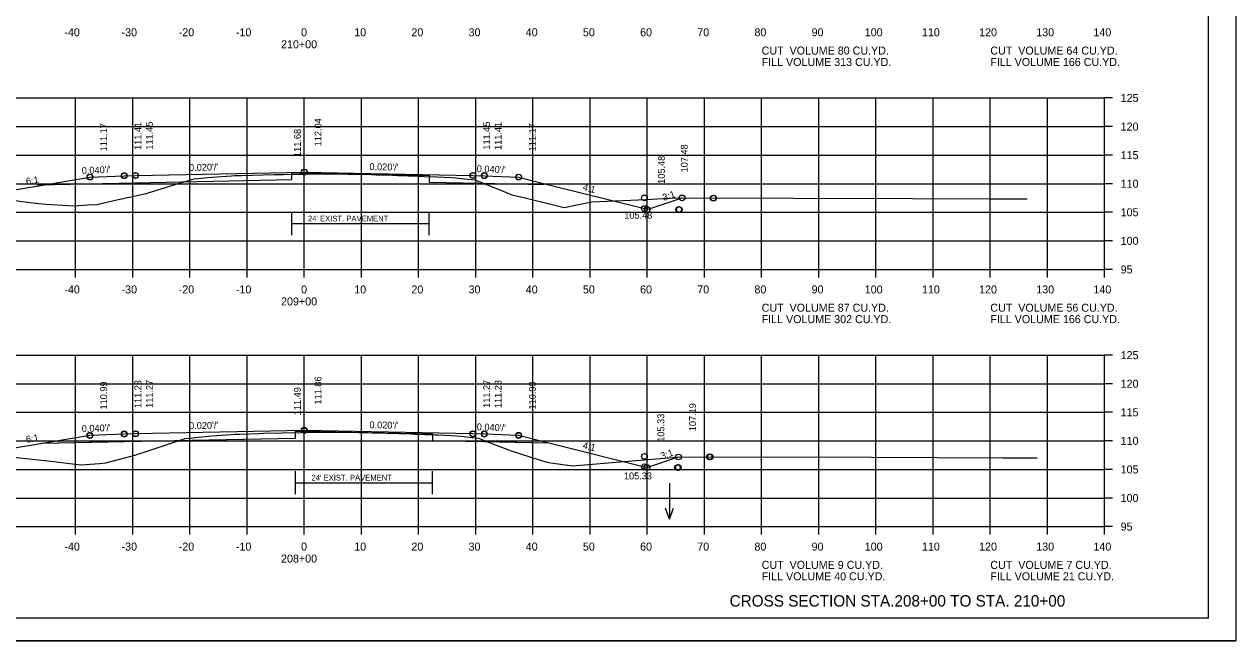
# Model space of a CAD drawing. Extents: x 1175611 to 1176402, y -433344 to -416213.
# Drawn here: x 1175732 to 1175943.9, y -424810 to -424702.1 of the extents above; entities that cross this region are included whole.
import ezdxf

# ---------------------------------------------------------------- set-up
doc = ezdxf.new("R2010")
doc.units = 0
for name, color, linetype in [('Default', 7, 'Continuous'), ('R_Alt Surface', 7, 'Continuous'), ('R_Axis', 7, 'Continuous'), ('R_Axis Annot', 7, 'Continuous'), ('R_Border', 7, 'Continuous'), ('R_Draft', 7, 'Continuous'), ('R_Exist Surface', 7, 'Continuous'), ('R_Fin Surface', 7, 'Continuous'), ('R_Grid', 7, 'Continuous'), ('R_No Plot', 7, 'Continuous'), ('R_Proposed Road', 7, 'Continuous'), ('R_Water Annot', 7, 'Continuous'), ('R_Xsect Elev', 7, 'Continuous'), ('R_Xsect Slope', 7, 'Continuous')]:
    doc.layers.add(name, color=color, linetype=linetype)

msp = doc.modelspace()

# ---------------------------------------------------------------- linework, layer by layer
at = {"layer": 'R_Alt Surface'}
for p, q in [((1175778.8, -424737.01), (1175802.8, -424737.01)), ((1175779.42, -424782.35), (1175803.42, -424782.35))]:
    msp.add_line(p, q, dxfattribs=at)
for points in [[(1175734.3, -424730.21), (1175748.57, -424729.93), (1175778.8, -424729.32), (1175778.8, -424728.15), (1175780.07, -424728.13), (1175802.8, -424728.58), (1175802.8, -424729.75), (1175811.57, -424729.93), (1175822.85, -424730.15)], [(1175778.8, -424739.01), (1175778.8, -424735.01)], [(1175802.8, -424739.01), (1175802.8, -424735.01)], [(1175734.92, -424775.42), (1175749.19, -424775.13), (1175779.42, -424774.53), (1175779.42, -424773.36), (1175780.69, -424773.34), (1175803.42, -424773.79), (1175803.42, -424774.96), (1175812.19, -424775.13), (1175823.47, -424775.36)], [(1175735.2, -424775.43), (1175749.47, -424775.14), (1175779.42, -424774.55), (1175779.42, -424773.38), (1175780.97, -424773.35), (1175803.42, -424773.8), (1175803.42, -424774.96), (1175812.47, -424775.14), (1175823.75, -424775.37)], [(1175779.42, -424784.35), (1175779.42, -424780.35)], [(1175803.42, -424784.35), (1175803.42, -424780.35)]]:
    msp.add_lwpolyline(points, dxfattribs=at)
at = {"layer": 'R_Axis'}
for p, q in [((1175920.97, -424745.03), (1175920.97, -424715.03)), ((1175922.37, -424715.03), (1175920.97, -424715.03)), ((1175922.37, -424720.03), (1175920.97, -424720.03)), ((1175922.37, -424725.03), (1175920.97, -424725.03)), ((1175922.37, -424730.03), (1175920.97, -424730.03)), ((1175922.37, -424735.03), (1175920.97, -424735.03)), ((1175922.37, -424740.03), (1175920.97, -424740.03)), ((1175640.97, -424745.03), (1175920.97, -424745.03)), ((1175740.97, -424746.43), (1175740.97, -424745.03)), ((1175750.97, -424746.43), (1175750.97, -424745.03)), ((1175760.97, -424746.43), (1175760.97, -424745.03)), ((1175770.97, -424746.43), (1175770.97, -424745.03)), ((1175780.97, -424746.43), (1175780.97, -424745.03)), ((1175790.97, -424746.43), (1175790.97, -424745.03)), ((1175800.97, -424746.43), (1175800.97, -424745.03)), ((1175810.97, -424746.43), (1175810.97, -424745.03)), ((1175820.97, -424746.43), (1175820.97, -424745.03)), ((1175830.97, -424746.43), (1175830.97, -424745.03)), ((1175840.97, -424746.43), (1175840.97, -424745.03)), ((1175850.97, -424746.43), (1175850.97, -424745.03)), ((1175860.97, -424746.43), (1175860.97, -424745.03)), ((1175870.97, -424746.43), (1175870.97, -424745.03)), ((1175880.97, -424746.43), (1175880.97, -424745.03)), ((1175890.97, -424746.43), (1175890.97, -424745.03)), ((1175900.97, -424746.43), (1175900.97, -424745.03)), ((1175910.97, -424746.43), (1175910.97, -424745.03)), ((1175920.97, -424746.43), (1175920.97, -424745.03)), ((1175922.37, -424745.03), (1175920.97, -424745.03)), ((1175920.97, -424790.03), (1175920.97, -424760.03)), ((1175922.37, -424760.03), (1175920.97, -424760.03)), ((1175922.37, -424765.03), (1175920.97, -424765.03)), ((1175922.37, -424770.03), (1175920.97, -424770.03)), ((1175922.37, -424775.03), (1175920.97, -424775.03)), ((1175922.37, -424780.03), (1175920.97, -424780.03)), ((1175922.37, -424785.03), (1175920.97, -424785.03)), ((1175640.97, -424790.03), (1175920.97, -424790.03)), ((1175740.97, -424791.43), (1175740.97, -424790.03)), ((1175750.97, -424791.43), (1175750.97, -424790.03)), ((1175760.97, -424791.43), (1175760.97, -424790.03)), ((1175770.97, -424791.43), (1175770.97, -424790.03)), ((1175780.97, -424791.43), (1175780.97, -424790.03)), ((1175790.97, -424791.43), (1175790.97, -424790.03)), ((1175800.97, -424791.43), (1175800.97, -424790.03)), ((1175810.97, -424791.43), (1175810.97, -424790.03)), ((1175820.97, -424791.43), (1175820.97, -424790.03)), ((1175830.97, -424791.43), (1175830.97, -424790.03)), ((1175840.97, -424791.43), (1175840.97, -424790.03)), ((1175850.97, -424791.43), (1175850.97, -424790.03)), ((1175860.97, -424791.43), (1175860.97, -424790.03)), ((1175870.97, -424791.43), (1175870.97, -424790.03)), ((1175880.97, -424791.43), (1175880.97, -424790.03)), ((1175890.97, -424791.43), (1175890.97, -424790.03)), ((1175900.97, -424791.43), (1175900.97, -424790.03)), ((1175910.97, -424791.43), (1175910.97, -424790.03)), ((1175920.97, -424791.43), (1175920.97, -424790.03)), ((1175922.37, -424790.03), (1175920.97, -424790.03))]:
    msp.add_line(p, q, dxfattribs=at)
at = {"layer": 'R_Border'}
for q in [(1175939.15, -424600.57), (1175622.97, -424806.03)]:
    msp.add_line((1175939.15, -424806.03), q, dxfattribs=at)
at = {"layer": 'R_Exist Surface'}
for points in [[(1175721.58, -424731.84), (1175732.15, -424733.2), (1175734.54, -424733.52), (1175735.76, -424733.61), (1175740.74, -424733.93), (1175743.11, -424733.75), (1175744.7, -424733.65), (1175748.18, -424732.86), (1175753.29, -424731.72), (1175760.07, -424729.66), (1175761.51, -424729.22), (1175761.72, -424729.2), (1175764.82, -424728.87), (1175768.25, -424728.66), (1175768.82, -424728.61), (1175769.31, -424728.59), (1175769.49, -424728.58), (1175769.99, -424728.57), (1175775.69, -424728.44), (1175776.61, -424728.41), (1175777.35, -424728.4), (1175780.11, -424728.34), (1175780.44, -424728.34), (1175781.83, -424728.31), (1175782.33, -424728.31), (1175786.33, -424728.31), (1175787.49, -424728.31), (1175788.59, -424728.34), (1175792.59, -424728.44), (1175793.47, -424728.47), (1175796.39, -424728.56), (1175797.36, -424728.59), (1175801.06, -424728.71), (1175801.94, -424728.75), (1175804.24, -424728.83), (1175805.37, -424728.88), (1175806.64, -424728.94), (1175807.49, -424728.99), (1175808.89, -424729.16), (1175810.8, -424729.37), (1175816.17, -424731.5), (1175817.3, -424731.95), (1175819.61, -424732.51), (1175826.42, -424734.17), (1175828.14, -424733.85), (1175831.27, -424733.22), (1175840.74, -424732.77), (1175845.7, -424732.52), (1175887.37, -424732.64), (1175901.08, -424732.69), (1175906.19, -424732.68), (1175907.4, -424732.68)], [(1175723.59, -424777.2), (1175736.11, -424778.53), (1175741.88, -424779.2), (1175745.15, -424778.97), (1175746.28, -424778.9), (1175750.43, -424777.79), (1175751.35, -424777.56), (1175753.83, -424776.72), (1175759.96, -424774.66), (1175760.09, -424774.62), (1175760.84, -424774.56), (1175764.82, -424774.15), (1175768.94, -424773.87), (1175769.16, -424773.86), (1175769.2, -424773.86), (1175769.64, -424773.83), (1175773.05, -424773.73), (1175773.85, -424773.7), (1175780.39, -424773.54), (1175780.75, -424773.53), (1175780.91, -424773.53), (1175782.26, -424773.5), (1175782.82, -424773.5), (1175787.66, -424773.48), (1175788.16, -424773.5), (1175792.82, -424773.6), (1175793.3, -424773.61), (1175799.58, -424773.8), (1175800.33, -424773.83), (1175803.92, -424773.96), (1175804.41, -424773.98), (1175806.62, -424774.09), (1175807.68, -424774.13), (1175808.45, -424774.21), (1175809.83, -424774.38), (1175811.42, -424774.58), (1175813.78, -424775.48), (1175817.18, -424776.8), (1175822.25, -424778.39), (1175823.47, -424778.75), (1175824.09, -424778.86), (1175827.89, -424779.39), (1175836.95, -424778.65), (1175846.81, -424777.82), (1175880.16, -424777.91), (1175903.13, -424777.98), (1175908.02, -424777.98), (1175909.15, -424777.98)]]:
    msp.add_lwpolyline(points, dxfattribs=at)
at = {"layer": 'R_Fin Surface'}
for points in [[(1175708.23, -424732), (1175715.67, -424734.48), (1175721.47, -424732.55), (1175735.2, -424730.26), (1175743.47, -424728.88), (1175749.47, -424728.64), (1175751.47, -424728.6), (1175780.97, -424728.01), (1175810.47, -424728.6), (1175812.47, -424728.64), (1175818.47, -424728.88), (1175823.75, -424730.2), (1175840.47, -424734.38), (1175840.97, -424734.55), (1175847.06, -424732.52)], [(1175708.92, -424777.31), (1175715.81, -424779.61), (1175721.47, -424777.72), (1175735.2, -424775.43), (1175743.47, -424774.05), (1175749.47, -424773.81), (1175751.47, -424773.77), (1175780.97, -424773.18), (1175810.47, -424773.77), (1175812.47, -424773.81), (1175818.47, -424774.05), (1175823.75, -424775.37), (1175840.47, -424779.55), (1175840.9, -424779.69), (1175846.43, -424777.85)]]:
    msp.add_lwpolyline(points, dxfattribs=at)
at = {"layer": 'R_Grid'}
for p, q in [((1175640.97, -424715.03), (1175920.97, -424715.03)), ((1175740.97, -424745.03), (1175740.97, -424715.03)), ((1175750.97, -424745.03), (1175750.97, -424715.03)), ((1175760.97, -424745.03), (1175760.97, -424715.03)), ((1175770.97, -424745.03), (1175770.97, -424715.03)), ((1175780.97, -424745.03), (1175780.97, -424715.03)), ((1175790.97, -424745.03), (1175790.97, -424715.03)), ((1175800.97, -424745.03), (1175800.97, -424715.03)), ((1175810.97, -424745.03), (1175810.97, -424715.03)), ((1175820.97, -424745.03), (1175820.97, -424715.03)), ((1175830.97, -424745.03), (1175830.97, -424715.03)), ((1175840.97, -424745.03), (1175840.97, -424715.03)), ((1175850.97, -424745.03), (1175850.97, -424715.03)), ((1175860.97, -424745.03), (1175860.97, -424715.03)), ((1175870.97, -424745.03), (1175870.97, -424715.03)), ((1175880.97, -424745.03), (1175880.97, -424715.03)), ((1175890.97, -424745.03), (1175890.97, -424715.03)), ((1175900.97, -424745.03), (1175900.97, -424715.03)), ((1175910.97, -424745.03), (1175910.97, -424715.03)), ((1175920.97, -424745.03), (1175920.97, -424715.03)), ((1175640.97, -424720.03), (1175920.97, -424720.03)), ((1175640.97, -424725.03), (1175920.97, -424725.03)), ((1175640.97, -424730.03), (1175920.97, -424730.03)), ((1175640.97, -424735.03), (1175920.97, -424735.03)), ((1175640.97, -424740.03), (1175920.97, -424740.03)), ((1175640.97, -424745.03), (1175920.97, -424745.03)), ((1175640.97, -424760.03), (1175920.97, -424760.03)), ((1175740.97, -424790.03), (1175740.97, -424760.03)), ((1175750.97, -424790.03), (1175750.97, -424760.03)), ((1175760.97, -424790.03), (1175760.97, -424760.03)), ((1175770.97, -424790.03), (1175770.97, -424760.03)), ((1175780.97, -424790.03), (1175780.97, -424760.03)), ((1175790.97, -424790.03), (1175790.97, -424760.03)), ((1175800.97, -424790.03), (1175800.97, -424760.03)), ((1175810.97, -424790.03), (1175810.97, -424760.03)), ((1175820.97, -424790.03), (1175820.97, -424760.03)), ((1175830.97, -424790.03), (1175830.97, -424760.03)), ((1175840.97, -424790.03), (1175840.97, -424760.03)), ((1175850.97, -424790.03), (1175850.97, -424760.03)), ((1175860.97, -424790.03), (1175860.97, -424760.03)), ((1175870.97, -424790.03), (1175870.97, -424760.03)), ((1175880.97, -424790.03), (1175880.97, -424760.03)), ((1175890.97, -424790.03), (1175890.97, -424760.03)), ((1175900.97, -424790.03), (1175900.97, -424760.03)), ((1175910.97, -424790.03), (1175910.97, -424760.03)), ((1175920.97, -424790.03), (1175920.97, -424760.03)), ((1175640.97, -424765.03), (1175920.97, -424765.03)), ((1175640.97, -424770.03), (1175920.97, -424770.03)), ((1175640.97, -424775.03), (1175920.97, -424775.03)), ((1175640.97, -424780.03), (1175920.97, -424780.03)), ((1175640.97, -424785.03), (1175920.97, -424785.03)), ((1175640.97, -424790.03), (1175920.97, -424790.03))]:
    msp.add_line(p, q, dxfattribs=at)
at = {"layer": 'R_No Plot'}
msp.add_line((1175610.57, -424810.01), (1175943.91, -424810.01), dxfattribs=at)
msp.add_lwpolyline([(1175610.57, -424596.68), (1175943.91, -424596.68), (1175943.91, -424810.01), (1175610.57, -424810.01)], close=True, dxfattribs=at)
for centre in [(1175743.47, -424728.85), (1175743.47, -424728.88), (1175749.47, -424728.61), (1175749.47, -424728.64), (1175751.47, -424728.57), (1175751.47, -424728.6), (1175780.97, -424727.98), (1175780.97, -424728.01), (1175810.47, -424728.57), (1175810.47, -424728.6), (1175812.47, -424728.61), (1175812.47, -424728.64), (1175818.47, -424728.85), (1175818.47, -424728.88), (1175840.47, -424732.52), (1175847.06, -424732.52), (1175852.51, -424732.54), (1175852.57, -424732.54), (1175840.47, -424734.38), (1175840.97, -424734.55), (1175846.47, -424734.55), (1175846.55, -424734.54), (1175751.47, -424773.77), (1175780.97, -424773.18), (1175780.97, -424773.23), (1175810.47, -424773.77), (1175743.47, -424774.05), (1175743.47, -424774.1), (1175749.47, -424773.81), (1175749.47, -424773.86), (1175751.47, -424773.82), (1175810.47, -424773.82), (1175812.47, -424773.81), (1175812.47, -424773.86), (1175818.47, -424774.05), (1175818.47, -424774.1), (1175840.47, -424777.76), (1175846.43, -424777.85), (1175851.82, -424777.83), (1175851.98, -424777.83), (1175840.47, -424779.55), (1175840.9, -424779.69), (1175846.25, -424779.69), (1175846.4, -424779.69)]:
    msp.add_circle(centre, 0.5, dxfattribs=at)
at = {"layer": 'R_Proposed Road'}
msp.add_line((1175840.95, -424734.54), (1175840.47, -424734.35), dxfattribs=at)
at = {"layer": 'R_Water Annot'}
for p, q in [((1175844.88, -424782.44), (1175844.88, -424788.72)), ((1175844.88, -424788.72), (1175844.18, -424786.8)), ((1175844.88, -424788.72), (1175845.58, -424786.8))]:
    msp.add_line(p, q, dxfattribs=at)

# ---------------------------------------------------------------- texts
at = {"layer": 'Default'}
for s, p in [('CUT  VOLUME 80 CU.YD.', (1175860.97, -424707.43)), ('CUT  VOLUME 64 CU.YD.', (1175900.97, -424707.43)), ('FILL VOLUME 313 CU.YD.', (1175860.97, -424709.43)), ('FILL VOLUME 166 CU.YD.', (1175900.97, -424709.43)), ('CUT  VOLUME 87 CU.YD.', (1175860.97, -424752.43)), ('CUT  VOLUME 56 CU.YD.', (1175900.97, -424752.43)), ('FILL VOLUME 302 CU.YD.', (1175860.97, -424754.43)), ('FILL VOLUME 166 CU.YD.', (1175900.97, -424754.43)), ('CUT  VOLUME 9 CU.YD.', (1175860.97, -424797.43)), ('CUT  VOLUME 7 CU.YD.', (1175900.97, -424797.43)), ('FILL VOLUME 40 CU.YD.', (1175860.97, -424799.43)), ('FILL VOLUME 21 CU.YD.', (1175900.97, -424799.43))]:
    msp.add_text(s, height=1.4, dxfattribs=at).set_placement(p)
at = {"layer": 'R_Alt Surface'}
for p in [(1175781.61, -424736.63), (1175782.23, -424781.97)]:
    msp.add_text("24' EXIST. PAVEMENT", height=1, dxfattribs=at).set_placement(p)
at = {"layer": 'R_Axis Annot'}
for s, p in [('-40', (1175739.01, -424704.23)), ('-30', (1175749.01, -424704.23)), ('-20', (1175759.01, -424704.23)), ('-10', (1175769.01, -424704.23)), ('0', (1175780.41, -424704.23)), ('10', (1175789.71, -424704.23)), ('20', (1175799.71, -424704.23)), ('30', (1175809.71, -424704.23)), ('40', (1175819.71, -424704.23)), ('50', (1175829.71, -424704.23)), ('60', (1175839.71, -424704.23)), ('70', (1175849.71, -424704.23)), ('80', (1175859.71, -424704.23)), ('90', (1175869.71, -424704.23)), ('100', (1175879.01, -424704.23)), ('110', (1175889.01, -424704.23)), ('120', (1175899.01, -424704.23)), ('130', (1175909.01, -424704.23)), ('140', (1175919.01, -424704.23)), ('210+00', (1175776.91, -424706.33)), ('125', (1175923.77, -424715.73)), ('120', (1175923.77, -424720.73)), ('115', (1175923.77, -424725.73)), ('110', (1175923.77, -424730.73)), ('105', (1175923.77, -424735.73)), ('100', (1175923.77, -424740.73)), ('95', (1175923.77, -424745.73)), ('-40', (1175739.01, -424749.23)), ('-30', (1175749.01, -424749.23)), ('-20', (1175759.01, -424749.23)), ('-10', (1175769.01, -424749.23)), ('0', (1175780.41, -424749.23)), ('10', (1175789.71, -424749.23)), ('20', (1175799.71, -424749.23)), ('30', (1175809.71, -424749.23)), ('40', (1175819.71, -424749.23)), ('50', (1175829.71, -424749.23)), ('60', (1175839.71, -424749.23)), ('70', (1175849.71, -424749.23)), ('80', (1175859.71, -424749.23)), ('90', (1175869.71, -424749.23)), ('100', (1175879.01, -424749.23)), ('110', (1175889.01, -424749.23)), ('120', (1175899.01, -424749.23)), ('130', (1175909.01, -424749.23)), ('140', (1175919.01, -424749.23)), ('209+00', (1175776.91, -424751.33)), ('125', (1175923.77, -424760.73)), ('120', (1175923.77, -424765.73)), ('115', (1175923.77, -424770.73)), ('110', (1175923.77, -424775.73)), ('105', (1175923.77, -424780.73)), ('100', (1175923.77, -424785.73)), ('95', (1175923.77, -424790.73)), ('-40', (1175739.01, -424794.23)), ('-30', (1175749.01, -424794.23)), ('-20', (1175759.01, -424794.23)), ('-10', (1175769.01, -424794.23)), ('0', (1175780.41, -424794.23)), ('10', (1175789.71, -424794.23)), ('20', (1175799.71, -424794.23)), ('30', (1175809.71, -424794.23)), ('40', (1175819.71, -424794.23)), ('50', (1175829.71, -424794.23)), ('60', (1175839.71, -424794.23)), ('70', (1175849.71, -424794.23)), ('80', (1175859.71, -424794.23)), ('90', (1175869.71, -424794.23)), ('100', (1175879.01, -424794.23)), ('110', (1175889.01, -424794.23)), ('120', (1175899.01, -424794.23)), ('130', (1175909.01, -424794.23)), ('140', (1175919.01, -424794.23)), ('208+00', (1175776.91, -424796.33))]:
    msp.add_text(s, height=1.4, dxfattribs=at).set_placement(p)
at = {"layer": 'R_Draft'}
msp.add_text('CROSS SECTION STA.208+00 TO STA. 210+00', height=2, dxfattribs=at).set_placement((1175855.37, -424804.03))
at = {"layer": 'R_Xsect Elev'}
for s, p in [('111.17', (1175746.47, -424724.36)), ('111.41', (1175752.47, -424724.12)), ('111.45', (1175754.47, -424724.08)), ('112.04', (1175783.97, -424723.49)), ('111.45', (1175813.47, -424724.08)), ('111.41', (1175815.47, -424724.12)), ('111.17', (1175821.47, -424724.36)), ('111.68', (1175780.37, -424725.35)), ('107.48', (1175848.04, -424728.05)), ('105.48', (1175844.04, -424730.05)), ('110.99', (1175746.47, -424769.54)), ('111.23', (1175752.47, -424769.3)), ('111.27', (1175754.47, -424769.26)), ('111.86', (1175783.97, -424768.67)), ('111.27', (1175813.47, -424769.26)), ('111.23', (1175815.47, -424769.3)), ('110.99', (1175821.47, -424769.54)), ('111.49', (1175780.37, -424770.54)), ('107.19', (1175849.49, -424773.34)), ('105.33', (1175843.94, -424775.19))]:
    msp.add_text(s, height=1.2, rotation=90, dxfattribs=at).set_placement(p)
for s, p in [('105.48', (1175836.94, -424736.15)), ('105.33', (1175836.88, -424781.76))]:
    msp.add_text(s, height=1.2, dxfattribs=at).set_placement(p)
at = {"layer": 'R_Xsect Slope'}
for s, rotation, p in [("0.020'/'", 1.1458, (1175760.83, -424727.81)), ("0.020'/'", 358.8542, (1175792.36, -424727.64)), ('6:1', 9.4623, (1175732.39, -424730.22)), ("0.040'/'", 2.2906, (1175742.07, -424728.34)), ("0.040'/'", 357.7094, (1175811.12, -424727.99)), ('4:1', 345.9638, (1175829.59, -424731.15)), ('3:1', 18.4349, (1175843.86, -424733.06)), ("0.040'/'", 2.2906, (1175742.07, -424773.51)), ("0.020'/'", 1.1458, (1175760.83, -424772.98)), ("0.020'/'", 358.8542, (1175792.36, -424772.81)), ("0.040'/'", 357.7094, (1175811.12, -424773.16)), ('6:1', 9.4623, (1175732.39, -424775.39)), ('4:1', 345.9638, (1175829.59, -424776.32)), ('3:1', 18.4349, (1175843.51, -424778.3))]:
    msp.add_text(s, height=1.2, rotation=rotation, dxfattribs=at).set_placement(p)

doc.saveas('drawing.dxf')
